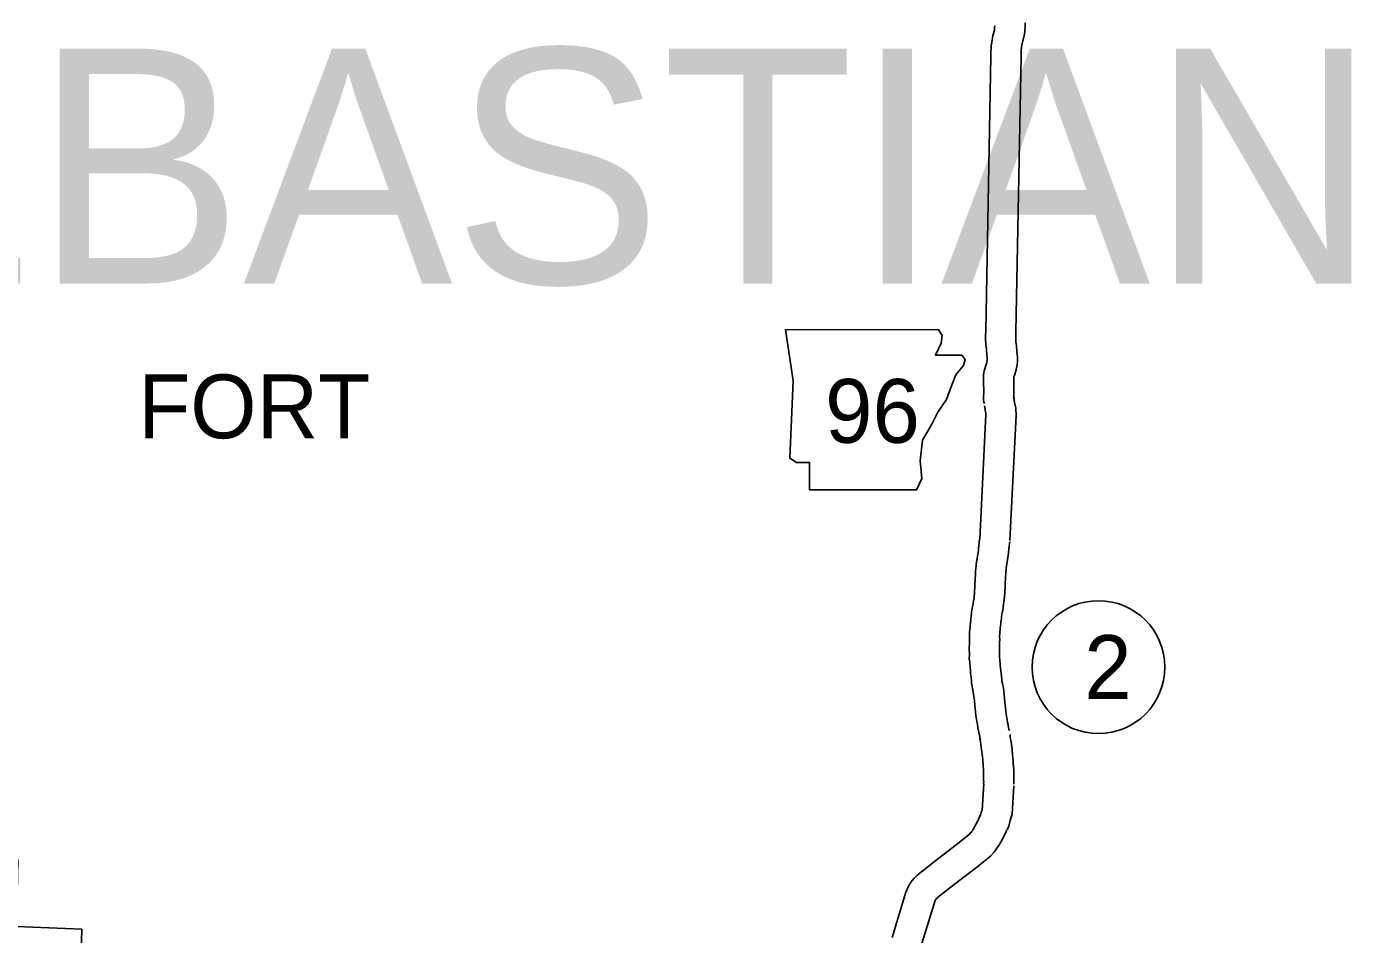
# Model space of a CAD drawing. Extents: x -939622 to -934245, y 1383184 to 1385301.
# Drawn here: x -936372.33 to -936332.82, y 1384506.64 to 1384533.7 of the extents above; entities that cross this region are included whole.
import ezdxf

# ---------------------------------------------------------------- set-up
doc = ezdxf.new("R2010")
doc.units = 0
for name, color, linetype in [('Default', 7, 'Continuous'), ('Level 10', 7, 'Continuous'), ('Level 21', 7, 'Continuous'), ('Level 27', 7, 'Continuous'), ('Level 7', 7, 'Continuous')]:
    doc.layers.add(name, color=color, linetype=linetype)

msp = doc.modelspace()

# ---------------------------------------------------------------- linework, layer by layer
at = {"layer": 'Level 10'}
for points in [[(-936343.454, 1384533.713), (-936343.462, 1384533.665), (-936343.462, 1384533.656), (-936343.47, 1384533.586), (-936343.474, 1384533.573), (-936343.479, 1384533.555), (-936343.5, 1384533.492), (-936343.513, 1384533.418), (-936343.523, 1384533.379), (-936343.53, 1384533.343), (-936343.539, 1384533.304), (-936343.55, 1384533.234), (-936343.55, 1384533.208), (-936343.555, 1384533.181), (-936343.561, 1384533.128), (-936343.566, 1384533.067), (-936343.567, 1384533.033), (-936343.573, 1384532.973), (-936343.574, 1384532.908), (-936343.573, 1384532.889), (-936343.574, 1384532.869), (-936343.575, 1384532.815), (-936343.727, 1384524.618), (-936343.732, 1384524.466), (-936343.732, 1384524.413), (-936343.733, 1384524.354), (-936343.726, 1384524.261), (-936343.723, 1384524.208), (-936343.713, 1384524.135), (-936343.709, 1384524.101), (-936343.707, 1384524.07), (-936343.701, 1384524.001), (-936343.699, 1384523.959), (-936343.696, 1384523.926), (-936343.686, 1384523.812), (-936343.684, 1384523.798), (-936343.698, 1384523.684), (-936343.702, 1384523.664), (-936343.709, 1384523.633), (-936343.72, 1384523.606), (-936343.725, 1384523.592), (-936343.737, 1384523.565), (-936343.759, 1384523.5), (-936343.773, 1384523.435), (-936343.793, 1384523.32), (-936343.793, 1384523.268), (-936343.794, 1384523.204), (-936343.792, 1384523.182), (-936343.795, 1384523.147), (-936343.789, 1384522.758), (-936343.79, 1384522.691), (-936343.79, 1384522.664), (-936343.79, 1384522.649), (-936343.79, 1384522.634), (-936343.79, 1384522.619), (-936343.791, 1384522.569), (-936343.783, 1384522.512), (-936343.778, 1384522.481), (-936343.777, 1384522.475), (-936343.776, 1384522.467)], [(-936342.552, 1384533.806), (-936342.553, 1384533.685), (-936342.554, 1384533.672), (-936342.559, 1384533.606), (-936342.563, 1384533.582), (-936342.563, 1384533.54), (-936342.584, 1384533.425), (-936342.596, 1384533.367), (-936342.608, 1384533.327), (-936342.616, 1384533.296), (-936342.625, 1384533.27), (-936342.632, 1384533.23), (-936342.646, 1384533.174), (-936342.649, 1384533.162), (-936342.659, 1384533.078), (-936342.665, 1384533.048), (-936342.665, 1384533.041), (-936342.667, 1384533.024), (-936342.667, 1384533.02), (-936342.667, 1384532.961), (-936342.673, 1384532.926), (-936342.67, 1384532.884), (-936342.675, 1384532.826), (-936342.675, 1384532.802), (-936342.827, 1384524.597), (-936342.832, 1384524.449), (-936342.832, 1384524.405), (-936342.832, 1384524.381), (-936342.828, 1384524.323), (-936342.827, 1384524.298), (-936342.82, 1384524.246), (-936342.812, 1384524.183), (-936342.809, 1384524.136), (-936342.804, 1384524.067), (-936342.801, 1384524.03), (-936342.799, 1384524.003), (-936342.791, 1384523.913), (-936342.783, 1384523.856), (-936342.776, 1384523.772), (-936342.783, 1384523.694), (-936342.789, 1384523.635), (-936342.805, 1384523.549), (-936342.809, 1384523.536), (-936342.824, 1384523.468), (-936342.847, 1384523.367), (-936342.874, 1384523.298), (-936342.887, 1384523.259), (-936342.891, 1384523.25), (-936342.893, 1384523.242), (-936342.894, 1384523.236), (-936342.894, 1384523.233), (-936342.89, 1384523.183), (-936342.894, 1384523.122), (-936342.889, 1384522.761), (-936342.89, 1384522.683), (-936342.89, 1384522.656), (-936342.89, 1384522.641), (-936342.89, 1384522.629), (-936342.887, 1384522.611), (-936342.882, 1384522.571)], [(-936342.901, 1384522.657), (-936342.884, 1384522.606), (-936342.879, 1384522.556), (-936342.857, 1384522.446), (-936342.852, 1384522.411), (-936342.83, 1384522.331), (-936342.83, 1384522.282), (-936342.827, 1384522.24), (-936342.822, 1384522.182), (-936342.823, 1384522.109), (-936343.007, 1384518.38)], [(-936343.765, 1384522.397), (-936343.745, 1384522.298), (-936343.74, 1384522.265), (-936343.731, 1384522.207), (-936343.726, 1384522.192), (-936343.725, 1384522.183), (-936343.724, 1384522.166), (-936343.723, 1384522.153), (-936343.723, 1384522.136), (-936343.906, 1384518.425)], [(-936343.902, 1384518.464), (-936343.919, 1384518.343), (-936343.926, 1384518.283), (-936343.93, 1384518.243), (-936343.932, 1384518.217), (-936343.943, 1384518.166), (-936343.947, 1384518.095), (-936344.009, 1384517.67), (-936344.015, 1384517.611), (-936344.022, 1384517.571), (-936344.025, 1384517.541), (-936344.036, 1384517.478), (-936344.029, 1384517.413), (-936344.029, 1384517.412), (-936344.032, 1384517.382), (-936344.05, 1384517.069), (-936344.051, 1384517.012), (-936344.052, 1384516.951), (-936344.058, 1384516.909), (-936344.058, 1384516.849), (-936344.059, 1384516.84), (-936344.066, 1384516.773), (-936344.07, 1384516.738), (-936344.077, 1384516.667), (-936344.082, 1384516.64), (-936344.083, 1384516.633), (-936344.096, 1384516.579), (-936344.102, 1384516.503), (-936344.102, 1384516.502), (-936344.112, 1384516.449), (-936344.114, 1384516.44), (-936344.134, 1384516.365), (-936344.138, 1384516.311), (-936344.151, 1384516.239), (-936344.155, 1384516.192), (-936344.161, 1384516.141), (-936344.161, 1384516.106), (-936344.161, 1384516.105), (-936344.167, 1384516.068), (-936344.175, 1384516.001), (-936344.181, 1384515.93), (-936344.188, 1384515.88), (-936344.195, 1384515.803), (-936344.202, 1384515.727), (-936344.209, 1384515.648), (-936344.214, 1384515.57), (-936344.215, 1384515.48), (-936344.21, 1384515.422), (-936344.213, 1384515.392), (-936344.213, 1384515.336), (-936344.221, 1384515.174), (-936344.221, 1384515.141), (-936344.221, 1384515.091), (-936344.216, 1384515.04), (-936344.216, 1384515.021), (-936344.216, 1384514.97), (-936344.217, 1384514.865), (-936344.209, 1384514.795), (-936344.204, 1384514.752), (-936344.202, 1384514.717), (-936344.194, 1384514.637), (-936344.192, 1384514.597), (-936344.186, 1384514.524), (-936344.183, 1384514.473), (-936344.177, 1384514.42), (-936344.174, 1384514.38), (-936344.164, 1384514.318), (-936344.152, 1384514.194), (-936344.152, 1384514.141), (-936344.136, 1384514.05), (-936344.129, 1384514.017), (-936344.119, 1384513.959), (-936344.111, 1384513.935), (-936344.1, 1384513.853), (-936344.098, 1384513.849), (-936344.074, 1384513.686), (-936344.065, 1384513.603), (-936344.057, 1384513.476), (-936344.036, 1384513.285), (-936344.018, 1384513.167), (-936343.994, 1384512.985), (-936343.976, 1384512.903), (-936343.962, 1384512.799), (-936343.943, 1384512.71), (-936343.924, 1384512.61), (-936343.911, 1384512.56), (-936343.9, 1384512.505), (-936343.881, 1384512.445)], [(-936343.011, 1384518.341), (-936343.026, 1384518.228), (-936343.032, 1384518.18), (-936343.034, 1384518.16), (-936343.039, 1384518.096), (-936343.048, 1384518.052), (-936343.051, 1384518.003), (-936343.116, 1384517.558), (-936343.123, 1384517.492), (-936343.129, 1384517.454), (-936343.129, 1384517.409), (-936343.13, 1384517.372), (-936343.134, 1384517.319), (-936343.151, 1384517.038), (-936343.151, 1384517.004), (-936343.152, 1384516.931), (-936343.155, 1384516.907), (-936343.155, 1384516.858), (-936343.159, 1384516.837), (-936343.159, 1384516.796), (-936343.165, 1384516.745), (-936343.171, 1384516.685), (-936343.174, 1384516.655), (-936343.178, 1384516.594), (-936343.183, 1384516.57), (-936343.186, 1384516.54), (-936343.194, 1384516.495), (-936343.199, 1384516.46), (-936343.205, 1384516.437), (-936343.205, 1384516.428), (-936343.21, 1384516.38), (-936343.219, 1384516.299), (-936343.23, 1384516.267), (-936343.238, 1384516.228), (-936343.243, 1384516.213), (-936343.246, 1384516.166), (-936343.258, 1384516.118), (-936343.258, 1384516.117), (-936343.26, 1384516.098), (-936343.261, 1384516.088), (-936343.262, 1384516.057), (-936343.268, 1384515.993), (-936343.275, 1384515.946), (-936343.28, 1384515.906), (-936343.287, 1384515.832), (-936343.293, 1384515.78), (-936343.299, 1384515.72), (-936343.306, 1384515.646), (-936343.312, 1384515.58), (-936343.314, 1384515.539), (-936343.314, 1384515.509), (-936343.308, 1384515.423), (-936343.313, 1384515.356), (-936343.313, 1384515.311), (-936343.321, 1384515.149), (-936343.321, 1384515.135), (-936343.315, 1384515.084), (-936343.316, 1384515.013), (-936343.316, 1384514.962), (-936343.317, 1384514.917), (-936343.314, 1384514.896), (-936343.308, 1384514.831), (-936343.305, 1384514.794), (-936343.296, 1384514.706), (-936343.293, 1384514.656), (-936343.288, 1384514.585), (-936343.286, 1384514.552), (-936343.281, 1384514.509), (-936343.279, 1384514.483), (-936343.271, 1384514.431), (-936343.251, 1384514.236), (-936343.251, 1384514.217), (-936343.251, 1384514.212), (-936343.245, 1384514.185), (-936343.245, 1384514.182), (-936343.223, 1384514.115), (-936343.202, 1384513.982), (-936343.191, 1384513.906), (-936343.192, 1384513.87), (-936343.181, 1384513.8), (-936343.168, 1384513.679), (-936343.16, 1384513.554), (-936343.143, 1384513.402), (-936343.127, 1384513.292), (-936343.106, 1384513.138), (-936343.089, 1384513.058), (-936343.075, 1384512.957), (-936343.06, 1384512.889), (-936343.045, 1384512.803), (-936343.034, 1384512.762), (-936343.028, 1384512.734), (-936343.024, 1384512.721)], [(-936343.902, 1384512.567), (-936343.899, 1384512.474), (-936343.886, 1384512.391), (-936343.881, 1384512.361), (-936343.878, 1384512.317), (-936343.859, 1384512.208), (-936343.849, 1384512.156), (-936343.839, 1384512.081), (-936343.834, 1384512.008), (-936343.826, 1384511.931), (-936343.817, 1384511.876), (-936343.812, 1384511.833), (-936343.81, 1384511.792), (-936343.805, 1384511.733), (-936343.806, 1384511.673), (-936343.797, 1384511.559), (-936343.794, 1384511.54), (-936343.792, 1384511.486), (-936343.79, 1384511.456), (-936343.791, 1384511.395), (-936343.791, 1384511.395), (-936343.792, 1384511.29), (-936343.792, 1384511.239), (-936343.789, 1384511.2), (-936343.789, 1384511.188), (-936343.79, 1384511.146), (-936343.788, 1384511.09)], [(-936343.003, 1384512.599), (-936343.001, 1384512.56), (-936342.997, 1384512.535), (-936342.985, 1384512.463), (-936342.983, 1384512.423), (-936342.974, 1384512.37), (-936342.961, 1384512.301), (-936342.943, 1384512.172), (-936342.937, 1384512.083), (-936342.934, 1384512.051), (-936342.926, 1384512.004), (-936342.915, 1384511.909), (-936342.911, 1384511.848), (-936342.905, 1384511.763), (-936342.906, 1384511.703), (-936342.904, 1384511.678), (-936342.896, 1384511.637), (-936342.893, 1384511.529), (-936342.89, 1384511.482), (-936342.89, 1384511.422), (-936342.886, 1384511.362), (-936342.891, 1384511.312), (-936342.892, 1384511.282), (-936342.892, 1384511.266), (-936342.889, 1384511.227), (-936342.89, 1384511.179), (-936342.89, 1384511.155), (-936342.889, 1384511.115)], [(-936343.787, 1384511.132), (-936343.838, 1384510.346), (-936343.865, 1384510.281), (-936343.888, 1384510.193), (-936343.922, 1384510.124), (-936343.945, 1384510.072), (-936343.955, 1384510.045), (-936344.068, 1384509.829), (-936344.084, 1384509.798), (-936344.102, 1384509.772), (-936344.113, 1384509.753), (-936344.141, 1384509.715), (-936344.147, 1384509.703), (-936344.158, 1384509.69), (-936344.168, 1384509.676), (-936344.211, 1384509.628), (-936344.516, 1384509.38), (-936345.216, 1384508.842), (-936345.78, 1384508.4), (-936345.829, 1384508.346), (-936345.84, 1384508.336), (-936345.861, 1384508.314), (-936345.958, 1384508.204), (-936345.984, 1384508.16), (-936345.991, 1384508.148), (-936346.015, 1384508.111), (-936346.043, 1384508.056), (-936346.052, 1384508.035), (-936346.055, 1384508.029), (-936346.075, 1384507.988), (-936346.092, 1384507.943), (-936346.107, 1384507.899), (-936346.516, 1384506.555)], [(-936342.889, 1384511.073), (-936342.944, 1384510.225), (-936342.981, 1384510.105), (-936343.009, 1384509.996), (-936343.016, 1384509.956), (-936343.041, 1384509.873), (-936343.083, 1384509.779), (-936343.106, 1384509.745), (-936343.107, 1384509.743), (-936343.108, 1384509.741), (-936343.128, 1384509.684), (-936343.271, 1384509.411), (-936343.308, 1384509.34), (-936343.339, 1384509.294), (-936343.372, 1384509.238), (-936343.477, 1384509.097), (-936343.491, 1384509.083), (-936343.588, 1384508.975), (-936343.958, 1384508.673), (-936344.664, 1384508.131), (-936345.164, 1384507.74), (-936345.175, 1384507.728), (-936345.2, 1384507.702), (-936345.203, 1384507.699), (-936345.225, 1384507.674), (-936345.228, 1384507.671), (-936345.248, 1384507.629), (-936345.249, 1384507.628), (-936345.249, 1384507.627), (-936345.671, 1384506.24)]]:
    msp.add_lwpolyline(points, dxfattribs=at)
at = {"layer": 'Level 21'}
msp.add_lwpolyline([(-936349.696, 1384524.665), (-936349.467, 1384523.142), (-936349.569, 1384520.833), (-936349.366, 1384520.706), (-936348.985, 1384520.706), (-936348.985, 1384519.894), (-936345.788, 1384519.894), (-936345.636, 1384520.224), (-936345.686, 1384520.757), (-936345.61, 1384521.366), (-936345.331, 1384521.848), (-936345.153, 1384522.203), (-936344.9, 1384522.584), (-936344.747, 1384522.99), (-936344.62, 1384523.32), (-936344.392, 1384523.599), (-936344.341, 1384523.777), (-936344.443, 1384523.903), (-936345.229, 1384523.903), (-936345.052, 1384524.259), (-936345.026, 1384524.487), (-936345.132, 1384524.662)], close=True, dxfattribs=at)
at = {"layer": 'Level 27'}
msp.add_ellipse((-936340.366, 1384514.608), major_axis=(0, 1.98), ratio=0.999998, dxfattribs=at)
at = {"layer": 'Level 7'}
msp.add_lwpolyline([(-936374.657, 1384510.868), (-936374.634, 1384508.923), (-936372.591, 1384508.876), (-936372.627, 1384506.881), (-936370.685, 1384506.802), (-936370.729, 1384504.939), (-936368.674, 1384504.895), (-936368.66, 1384502.956), (-936366.608, 1384502.897), (-936366.633, 1384501.996)], dxfattribs=at)

# ---------------------------------------------------------------- texts
at = {"layer": 'Default'}
msp.add_text('SEBASTIAN', height=7, dxfattribs=at).set_placement((-936384.597, 1384526.039))
at = {"layer": 'Level 21'}
msp.add_text('96', height=1.9008, dxfattribs=at).set_placement((-936348.518, 1384521.292))
at = {"layer": 'Level 27'}
msp.add_text('2', height=1.901, dxfattribs=at).set_placement((-936340.791, 1384513.658))
at = {"layer": 'Level 7'}
msp.add_text('FORT', height=1.9008, dxfattribs=at).set_placement((-936369, 1384521.427))

doc.saveas('drawing.dxf')
